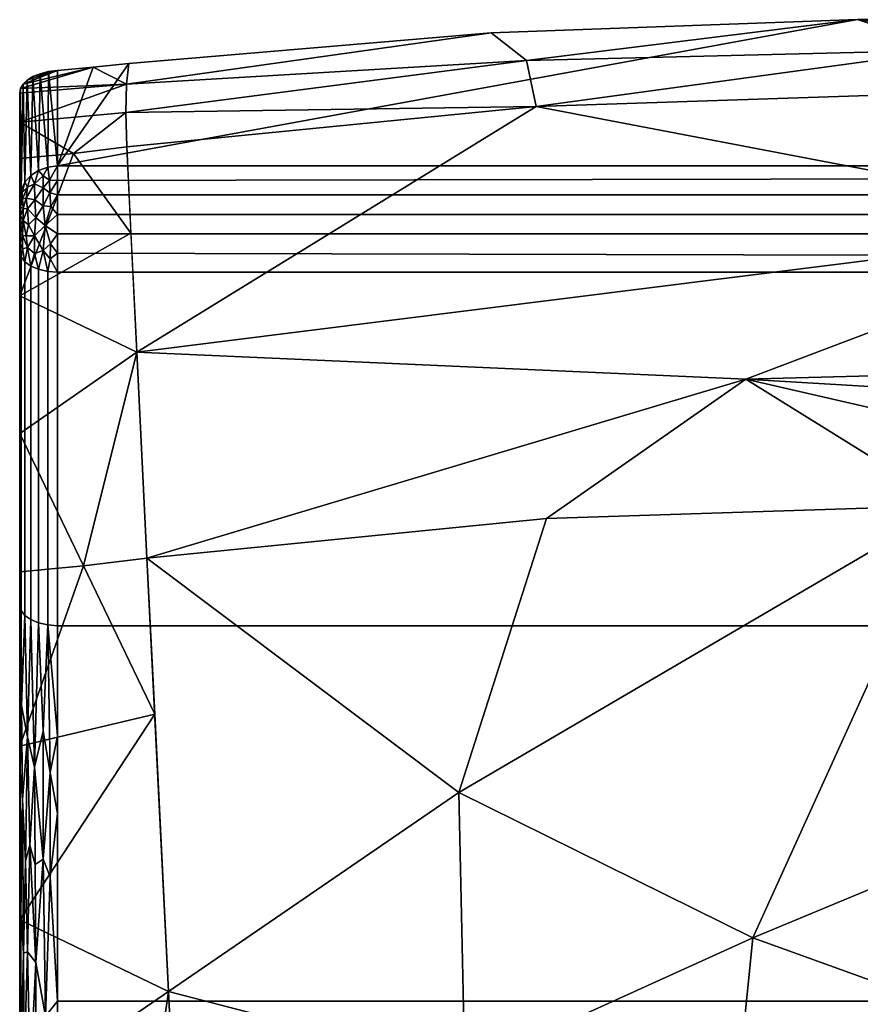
# Model space of a CAD drawing. Header units: inches. Extents: x -17 to 17, y -34.3 to 35.8.
# Tile 656 of 656: x -12.3 to -1.2, y 22.8 to 35.8. Entities that reach past the tile are written whole.
import ezdxf

# ---------------------------------------------------------------- set-up
doc = ezdxf.new("R2010")
doc.units = ezdxf.units.IN
doc.header["$MEASUREMENT"] = 0
doc.layers.add('AFUCH-3-BKFB', color=5, linetype='Continuous')

msp = doc.modelspace()

# ---------------------------------------------------------------- meshes
at = {"layer": 'AFUCH-3-BKFB'}
mesh = msp.add_polyface(dxfattribs=at)
corners = [(-11.783, 33.843, 47.688), (11.783, 33.843, 47.688), (11.783, 35.106, 45.586), (11.311, 35.149, 45.514), (10.841, 35.198, 45.432), (6.054, 35.604, 44.757), (1.213, 35.776, 44.471), (-1.213, 35.776, 44.471), (-6.053, 35.604, 44.757), (-10.841, 35.198, 45.432), (-11.311, 35.149, 45.514), (-11.783, 35.106, 45.586)]
mesh.append_faces([[corners[k] for k in face] for face in [(3, 1, 2)]], dxfattribs={"vtx0": -1})
mesh.append_faces([[corners[k] for k in face] for face in [(0, 7, 8, 9)]], dxfattribs={"vtx0": -1, "vtx3": -1})
mesh.append_faces([[corners[k] for k in face] for face in [(6, 7, 1, 5), (4, 5, 1, 3), (0, 1, 7), (9, 10, 0)]], dxfattribs={"vtx1": -1, "vtx2": -1})
mesh.append_faces([[corners[k] for k in face] for face in [(10, 11, 0)]], dxfattribs={"vtx2": -1})
mesh = msp.add_polyface(dxfattribs=at)
corners = [(10.867, 34.094, 44.08), (5.456, 34.631, 43.561), (0, 34.811, 43.387), (-5.456, 34.631, 43.561), (-10.867, 34.094, 44.08), (-10.88, 34.549, 44.455), (-10.871, 34.923, 44.911), (-10.841, 35.198, 45.432), (-6.053, 35.604, 44.757), (-1.213, 35.776, 44.471), (1.213, 35.776, 44.471), (6.054, 35.604, 44.757), (10.841, 35.198, 45.432), (10.871, 34.923, 44.911), (10.88, 34.549, 44.455), (0, 35.371, 43.87), (-5.586, 35.235, 44.112), (5.508, 35.176, 44.033)]
mesh.append_faces([[corners[k] for k in face] for face in [(8, 6, 7), (1, 14, 0)]], dxfattribs={"vtx0": -1})
mesh.append_faces([[corners[k] for k in face] for face in [(11, 17, 10), (3, 15, 2), (14, 17, 13)]], dxfattribs={"vtx0": -1, "vtx1": -1})
mesh.append_faces([[corners[k] for k in face] for face in [(3, 16, 15), (8, 16, 6), (9, 15, 16), (14, 1, 17), (2, 15, 17), (5, 16, 3), (15, 10, 17), (17, 11, 13)]], dxfattribs={"vtx0": -1, "vtx1": -1, "vtx2": -1})
mesh.append_faces([[corners[k] for k in face] for face in [(16, 5, 6), (16, 8, 9)]], dxfattribs={"vtx0": -1, "vtx2": -1})
mesh.append_faces([[corners[k] for k in face] for face in [(1, 2, 17), (9, 10, 15)]], dxfattribs={"vtx1": -1, "vtx2": -1})
mesh.append_faces([[corners[k] for k in face] for face in [(3, 4, 5), (11, 12, 13)]], dxfattribs={"vtx2": -1})
mesh = msp.add_polyface(dxfattribs=at)
corners = [(-10.841, 35.198, 45.432), (-10.871, 34.923, 44.911), (-10.88, 34.549, 44.455), (-10.867, 34.094, 44.08), (-11.574, 34.008, 44.162), (-12.283, 33.94, 44.229), (-12.283, 34.42, 44.626), (-12.283, 34.805, 45.116), (-12.272, 34.867, 45.218), (-12.239, 34.925, 45.317), (-12.184, 34.978, 45.409), (-12.108, 35.024, 45.489), (-12.013, 35.062, 45.551), (-11.902, 35.09, 45.585), (-11.783, 35.106, 45.586), (-11.311, 35.149, 45.514)]
mesh.append_faces([[corners[k] for k in face] for face in [(4, 2, 3)]], dxfattribs={"vtx0": -1})
mesh.append_faces([[corners[k] for k in face] for face in [(8, 1, 7)]], dxfattribs={"vtx0": -1, "vtx1": -1})
mesh.append_faces([[corners[k] for k in face] for face in [(1, 8, 15), (4, 6, 2)]], dxfattribs={"vtx0": -1, "vtx1": -1, "vtx2": -1})
mesh.append_faces([[corners[k] for k in face] for face in [(15, 8, 9), (1, 6, 7)]], dxfattribs={"vtx0": -1, "vtx2": -1})
mesh.append_faces([[corners[k] for k in face] for face in [(13, 14, 12)]], dxfattribs={"vtx1": -1})
mesh.append_faces([[corners[k] for k in face] for face in [(10, 11, 14), (11, 12, 14), (9, 10, 14), (1, 2, 6), (14, 15, 9)]], dxfattribs={"vtx1": -1, "vtx2": -1})
mesh.append_faces([[corners[k] for k in face] for face in [(4, 5, 6), (15, 0, 1)]], dxfattribs={"vtx2": -1})
mesh = msp.add_polyface(dxfattribs=at)
corners = [(-12.283, 33.414, 47.43), (-12.266, 33.525, 47.497), (-12.216, 33.629, 47.559), (-12.137, 33.717, 47.612), (-12.033, 33.785, 47.653), (-11.913, 33.828, 47.679), (-11.783, 33.843, 47.688), (-11.783, 35.106, 45.586), (-11.902, 35.09, 45.585), (-12.013, 35.062, 45.551), (-12.108, 35.024, 45.489), (-12.184, 34.978, 45.409), (-12.239, 34.925, 45.317), (-12.272, 34.867, 45.218), (-12.283, 34.805, 45.116)]
mesh.append_faces([[corners[k] for k in face] for face in [(13, 1, 12), (9, 5, 8)]], dxfattribs={"vtx0": -1, "vtx1": -1})
mesh.append_faces([[corners[k] for k in face] for face in [(3, 10, 11)]], dxfattribs={"vtx0": -1, "vtx2": -1})
mesh.append_faces([[corners[k] for k in face] for face in [(7, 8, 6)]], dxfattribs={"vtx1": -1})
mesh.append_faces([[corners[k] for k in face] for face in [(1, 2, 12), (0, 1, 13), (11, 12, 2), (2, 3, 11), (3, 4, 10), (5, 6, 8), (4, 5, 9), (9, 10, 4)]], dxfattribs={"vtx1": -1, "vtx2": -1})
mesh.append_faces([[corners[k] for k in face] for face in [(13, 14, 0)]], dxfattribs={"vtx2": -1})
mesh = msp.add_polyface(dxfattribs=at)
corners = [(-12.283, 4.737, 24.06), (-12.283, 4.579, 24.271), (-12.283, 4.551, 24.532), (-12.283, 5.57, 30.969), (-12.283, 5.96, 32.076), (-12.283, 6.717, 32.972), (-12.283, 8.545, 34.327), (-12.283, 10.499, 35.493), (-12.283, 12.56, 36.458), (-12.283, 17.886, 38.833), (-12.283, 23.054, 41.537), (-12.283, 28.043, 44.559), (-12.283, 32.713, 47.592), (-12.283, 33.098, 47.66), (-12.283, 33.414, 47.43), (-12.283, 34.805, 45.116), (-12.283, 34.42, 44.626), (-12.283, 33.94, 44.229), (-12.283, 32.128, 43.039), (-12.283, 30.308, 41.862), (-12.283, 28.481, 40.695), (-12.283, 26.18, 39.232), (-12.283, 23.883, 37.762), (-12.283, 21.59, 36.286), (-12.283, 19.301, 34.803), (-12.283, 17.016, 33.313), (-12.283, 15.88, 32.509), (-12.283, 14.805, 31.623), (-12.283, 13.798, 30.661), (-12.283, 12.413, 29.188), (-12.283, 11.076, 27.67), (-12.283, 9.791, 26.109), (-12.283, 8.326, 24.255), (-12.283, 6.876, 22.389)]
mesh.append_faces([[corners[k] for k in face] for face in [(14, 12, 13)]], dxfattribs={"vtx0": -1})
mesh.append_faces([[corners[k] for k in face] for face in [(3, 30, 31, 2), (10, 22, 23, 9), (20, 10, 11, 19), (12, 17, 18, 11)]], dxfattribs={"vtx0": -1, "vtx2": -1})
mesh.append_faces([[corners[k] for k in face] for face in [(2, 31, 32, 0), (14, 16, 17, 12)]], dxfattribs={"vtx0": -1, "vtx2": -1, "vtx3": -1})
mesh.append_faces([[corners[k] for k in face] for face in [(9, 23, 24, 25)]], dxfattribs={"vtx0": -1, "vtx3": -1})
mesh.append_faces([[corners[k] for k in face] for face in [(26, 27, 8), (21, 22, 10, 20), (18, 19, 11)]], dxfattribs={"vtx1": -1, "vtx2": -1})
mesh.append_faces([[corners[k] for k in face] for face in [(28, 29, 6, 7), (29, 30, 5, 6), (27, 28, 7, 8), (25, 26, 8, 9)]], dxfattribs={"vtx1": -1, "vtx3": -1})
mesh.append_faces([[corners[k] for k in face] for face in [(32, 33, 0), (0, 1, 2), (14, 15, 16)]], dxfattribs={"vtx2": -1})
mesh.append_faces([[corners[k] for k in face] for face in [(3, 4, 5, 30)]], dxfattribs={"vtx2": -1, "vtx3": -1})
mesh = msp.add_polyface(dxfattribs=at)
corners = [(10.601, 28.66, 40.523), (5.323, 29.184, 40.017), (0, 29.36, 39.847), (-5.323, 29.184, 40.017), (-10.601, 28.66, 40.523), (-10.737, 31.385, 42.288), (-10.867, 34.094, 44.08), (-5.456, 34.631, 43.561), (0, 34.811, 43.387), (5.456, 34.631, 43.561), (10.867, 34.094, 44.08), (10.737, 31.385, 42.288), (-2.686, 31.026, 40.985), (2.711, 33.07, 42.313), (10.68, 30.235, 41.543), (10.802, 32.74, 43.184)]
mesh.append_faces([[corners[k] for k in face] for face in [(9, 13, 8), (5, 12, 4)]], dxfattribs={"vtx0": -1, "vtx1": -1})
mesh.append_faces([[corners[k] for k in face] for face in [(5, 13, 12), (13, 5, 7), (15, 13, 9), (13, 11, 12), (12, 14, 1)]], dxfattribs={"vtx0": -1, "vtx1": -1, "vtx2": -1})
mesh.append_faces([[corners[k] for k in face] for face in [(12, 3, 4), (12, 2, 3), (12, 11, 14)]], dxfattribs={"vtx0": -1, "vtx2": -1})
mesh.append_faces([[corners[k] for k in face] for face in [(10, 15, 9)]], dxfattribs={"vtx1": -1})
mesh.append_faces([[corners[k] for k in face] for face in [(1, 2, 12), (15, 11, 13), (7, 8, 13)]], dxfattribs={"vtx1": -1, "vtx2": -1})
mesh.append_faces([[corners[k] for k in face] for face in [(5, 6, 7), (14, 0, 1)]], dxfattribs={"vtx2": -1})
mesh = msp.add_polyface(dxfattribs=at)
corners = [(-10.867, 34.094, 44.08), (-10.737, 31.385, 42.288), (-10.601, 28.66, 40.523), (-11.44, 28.56, 40.62), (-12.283, 28.481, 40.695), (-12.283, 30.308, 41.862), (-12.283, 32.128, 43.039), (-12.283, 33.94, 44.229), (-11.574, 34.008, 44.162), (-10.813, 32.955, 43.327)]
mesh.append_faces([[corners[k] for k in face] for face in [(8, 9, 6), (3, 5, 1)]], dxfattribs={"vtx0": -1, "vtx1": -1, "vtx2": -1})
mesh.append_faces([[corners[k] for k in face] for face in [(1, 5, 6), (6, 9, 1)]], dxfattribs={"vtx0": -1, "vtx2": -1})
mesh.append_faces([[corners[k] for k in face] for face in [(4, 5, 3)]], dxfattribs={"vtx1": -1})
mesh.append_faces([[corners[k] for k in face] for face in [(6, 7, 8), (1, 2, 3), (8, 0, 9)]], dxfattribs={"vtx2": -1})
mesh = msp.add_polyface(dxfattribs=at)
corners = [(-11.783, 32.441, 48.012), (-11.783, 32.945, 48.172), (-11.783, 33.46, 48.053), (-11.783, 33.843, 47.688), (-11.913, 33.828, 47.679), (-12.033, 33.785, 47.653), (-12.137, 33.717, 47.612), (-12.216, 33.629, 47.559), (-12.266, 33.525, 47.497), (-12.283, 33.414, 47.43), (-12.283, 33.098, 47.66), (-12.283, 32.713, 47.592), (-12.266, 32.643, 47.701), (-12.216, 32.577, 47.802), (-12.137, 32.521, 47.889), (-12.033, 32.478, 47.955), (-11.913, 32.45, 47.997), (-12.18, 33.278, 47.922), (-12.245, 32.924, 47.861), (-12.088, 32.919, 48.067), (-11.975, 33.556, 47.948), (-12.283, 33.264, 47.54), (-12.245, 33.411, 47.718), (-11.975, 32.725, 48.099), (-12.283, 32.906, 47.626), (-12.18, 32.764, 47.946), (-11.783, 33.652, 47.87), (-12.088, 33.608, 47.818), (-11.947, 33.058, 48.142), (-11.783, 32.693, 48.092), (-12.088, 32.685, 48.017), (-12.18, 33.563, 47.733), (-12.082, 33.396, 47.975), (-12.245, 32.748, 47.822), (-11.971, 33.318, 48.077), (-12.071, 33.164, 48.064), (-12.166, 33.066, 47.99), (-12.238, 33.123, 47.867), (-11.783, 33.203, 48.113), (-12.283, 32.805, 47.608), (-12.275, 32.822, 47.744), (-12.275, 32.945, 47.762), (-12.283, 33.002, 47.643), (-12.283, 33.339, 47.485), (-12.274, 33.389, 47.612), (-12.283, 33.181, 47.6), (-12.271, 33.185, 47.75), (-12.271, 33.3, 47.698), (-12.238, 33.283, 47.817), (-12.252, 33.494, 47.615), (-11.876, 32.814, 48.149), (-11.88, 32.617, 48.092), (-11.975, 33.711, 47.805), (-11.888, 33.655, 47.901), (-11.886, 33.488, 48.025), (-12.27, 33.065, 47.785), (-11.873, 33.306, 48.112), (-12.196, 33.419, 47.825), (-12.197, 32.922, 47.952)]
mesh.append_faces([[corners[k] for k in face] for face in [(12, 39, 11)]], dxfattribs={"vtx0": -1})
mesh.append_faces([[corners[k] for k in face] for face in [(45, 47, 21), (21, 44, 43), (4, 53, 3), (42, 55, 10), (0, 51, 16), (2, 56, 38)]], dxfattribs={"vtx0": -1, "vtx1": -1})
mesh.append_faces([[corners[k] for k in face] for face in [(8, 43, 44), (52, 53, 4), (8, 44, 49), (18, 58, 37), (26, 53, 54), (50, 28, 23), (20, 52, 27), (27, 57, 32), (48, 37, 17), (33, 25, 18), (41, 24, 40), (35, 36, 19), (19, 23, 28), (28, 34, 35), (19, 30, 23), (27, 6, 31), (58, 19, 36), (30, 25, 14), (31, 57, 27), (56, 28, 38), (32, 20, 27), (29, 50, 51), (23, 30, 15), (25, 30, 19), (49, 31, 7), (57, 31, 22), (17, 36, 35), (34, 20, 32), (25, 33, 13), (40, 12, 33), (35, 34, 32), (17, 35, 32), (28, 35, 19), (37, 36, 17), (25, 58, 18), (47, 48, 22), (37, 46, 55), (18, 41, 40), (56, 2, 54), (12, 40, 39), (18, 40, 33), (55, 18, 37), (55, 42, 41), (44, 22, 49), (46, 47, 45), (44, 47, 22), (47, 44, 21), (48, 47, 46), (37, 48, 46), (48, 17, 57), (31, 49, 22), (28, 50, 1), (51, 23, 16), (23, 51, 50), (27, 52, 5), (53, 52, 20), (53, 20, 54), (20, 34, 54), (56, 54, 34), (10, 55, 46), (18, 55, 41), (28, 56, 34), (48, 57, 22), (32, 57, 17), (19, 58, 25), (37, 58, 36)]], dxfattribs={"vtx0": -1, "vtx1": -1, "vtx2": -1})
mesh.append_faces([[corners[k] for k in face] for face in [(54, 2, 26), (52, 4, 5), (27, 5, 6), (33, 12, 13), (40, 24, 39), (23, 15, 16), (25, 13, 14), (28, 1, 38), (53, 26, 3)]], dxfattribs={"vtx0": -1, "vtx2": -1})
mesh.append_faces([[corners[k] for k in face] for face in [(14, 15, 30), (6, 7, 31), (29, 1, 50), (0, 29, 51), (42, 24, 41), (45, 10, 46), (7, 8, 49)]], dxfattribs={"vtx1": -1, "vtx2": -1})
mesh.append_faces([[corners[k] for k in face] for face in [(8, 9, 43)]], dxfattribs={"vtx2": -1})
mesh = msp.add_polyface(dxfattribs=at)
corners = [(11.783, 33.843, 47.688), (-11.783, 33.843, 47.688), (-11.783, 33.46, 48.053), (-11.783, 32.945, 48.172), (-11.783, 32.441, 48.012), (11.783, 32.441, 48.012), (11.783, 32.945, 48.172), (11.783, 33.46, 48.053), (11.783, 33.696, 47.828), (-11.783, 33.652, 47.87), (11.783, 33.203, 48.113), (-11.783, 33.203, 48.113), (11.783, 32.634, 48.073), (-11.783, 32.693, 48.092)]
mesh.append_faces([[corners[k] for k in face] for face in [(3, 6, 10, 11), (13, 12, 6, 3), (11, 10, 7, 2)]], dxfattribs={"vtx0": -1, "vtx2": -1})
mesh.append_faces([[corners[k] for k in face] for face in [(9, 2, 7, 8)]], dxfattribs={"vtx1": -1, "vtx3": -1})
mesh.append_faces([[corners[k] for k in face] for face in [(4, 5, 12, 13)]], dxfattribs={"vtx2": -1})
mesh.append_faces([[corners[k] for k in face] for face in [(8, 0, 1, 9)]], dxfattribs={"vtx3": -1})
mesh = msp.add_polyface(dxfattribs=at)
corners = [(-11.783, 27.77, 44.978), (-11.783, 32.441, 48.012), (-11.913, 32.45, 47.997), (-12.033, 32.478, 47.955), (-12.137, 32.521, 47.889), (-12.216, 32.577, 47.802), (-12.266, 32.643, 47.701), (-12.283, 32.713, 47.592), (-12.283, 28.043, 44.559), (-12.266, 27.972, 44.668), (-12.216, 27.906, 44.769), (-12.137, 27.85, 44.856), (-12.033, 27.807, 44.922), (-11.913, 27.78, 44.964)]
mesh.append_faces([[corners[k] for k in face] for face in [(9, 10, 5, 6), (4, 5, 10, 11), (12, 13, 2, 3), (3, 4, 11, 12)]], dxfattribs={"vtx1": -1, "vtx3": -1})
mesh.append_faces([[corners[k] for k in face] for face in [(7, 8, 9, 6)]], dxfattribs={"vtx2": -1})
mesh.append_faces([[corners[k] for k in face] for face in [(13, 0, 1, 2)]], dxfattribs={"vtx3": -1})
mesh = msp.add_polyface(dxfattribs=at)
corners = [(11.783, 32.441, 48.012), (-11.783, 32.441, 48.012), (-11.783, 27.77, 44.978), (11.783, 27.77, 44.978)]
mesh.append_faces([[corners[k] for k in face] for face in [(3, 0, 1, 2)]])
mesh = msp.add_polyface(dxfattribs=at)
corners = [(-10.037, 17.244, 33.093), (-10.315, 22.939, 36.827), (-10.601, 28.66, 40.523), (-5.323, 29.184, 40.017), (0, 29.36, 39.847), (5.323, 29.184, 40.017), (10.601, 28.66, 40.523), (10.315, 22.939, 36.827), (10.037, 17.244, 33.093), (5.039, 17.74, 32.614), (0, 17.906, 32.454), (-5.039, 17.74, 32.614), (-2.593, 23.648, 36.257), (2.57, 21.786, 35.051), (2.62, 25.811, 37.65), (10.459, 25.812, 38.683), (6.669, 24.778, 37.369), (6.772, 21.487, 35.265), (-10.175, 20.079, 34.952), (-6.402, 21.92, 35.494), (-6.478, 25.566, 37.848), (-2.912, 20.493, 34.232)]
mesh.append_faces([[corners[k] for k in face] for face in [(9, 17, 8), (7, 16, 15), (1, 19, 18), (3, 20, 2)]], dxfattribs={"vtx0": -1, "vtx1": -1})
mesh.append_faces([[corners[k] for k in face] for face in [(12, 20, 4), (17, 9, 13), (17, 16, 7), (20, 12, 19), (19, 12, 21), (19, 11, 18), (21, 12, 13), (15, 16, 5), (16, 17, 13), (12, 14, 13), (14, 5, 16), (14, 16, 13), (4, 14, 12), (11, 19, 21), (20, 19, 1), (10, 21, 13)]], dxfattribs={"vtx0": -1, "vtx1": -1, "vtx2": -1})
mesh.append_faces([[corners[k] for k in face] for face in [(20, 1, 2), (13, 9, 10), (14, 4, 5), (21, 10, 11)]], dxfattribs={"vtx0": -1, "vtx2": -1})
mesh.append_faces([[corners[k] for k in face] for face in [(3, 4, 20), (7, 8, 17)]], dxfattribs={"vtx1": -1, "vtx2": -1})
mesh.append_faces([[corners[k] for k in face] for face in [(5, 6, 15), (11, 0, 18)]], dxfattribs={"vtx2": -1})
mesh = msp.add_polyface(dxfattribs=at)
corners = [(-10.601, 28.66, 40.523), (-10.315, 22.939, 36.827), (-10.037, 17.244, 33.093), (-11.157, 17.113, 33.22), (-12.283, 17.016, 33.313), (-12.283, 19.301, 34.803), (-12.283, 21.59, 36.286), (-12.283, 23.883, 37.762), (-12.283, 26.18, 39.232), (-12.283, 28.481, 40.695), (-11.44, 28.56, 40.62), (-10.498, 26.601, 39.193)]
mesh.append_faces([[corners[k] for k in face] for face in [(10, 8, 9)]], dxfattribs={"vtx0": -1})
mesh.append_faces([[corners[k] for k in face] for face in [(1, 7, 11), (7, 1, 6)]], dxfattribs={"vtx0": -1, "vtx1": -1})
mesh.append_faces([[corners[k] for k in face] for face in [(10, 11, 8), (3, 6, 1)]], dxfattribs={"vtx0": -1, "vtx1": -1, "vtx2": -1})
mesh.append_faces([[corners[k] for k in face] for face in [(11, 7, 8)]], dxfattribs={"vtx0": -1, "vtx2": -1})
mesh.append_faces([[corners[k] for k in face] for face in [(5, 6, 3)]], dxfattribs={"vtx1": -1, "vtx2": -1})
mesh.append_faces([[corners[k] for k in face] for face in [(3, 4, 5), (1, 2, 3), (10, 0, 11)]], dxfattribs={"vtx2": -1})
mesh = msp.add_polyface(dxfattribs=at)
corners = [(-11.783, 12.37, 36.921), (-11.783, 17.669, 39.283), (-11.783, 22.809, 41.973), (-11.783, 27.77, 44.978), (-11.913, 27.78, 44.964), (-12.033, 27.807, 44.922), (-12.137, 27.85, 44.856), (-12.216, 27.906, 44.769), (-12.266, 27.972, 44.668), (-12.283, 28.043, 44.559), (-12.283, 23.054, 41.537), (-12.283, 17.886, 38.833), (-12.283, 12.56, 36.458), (-12.266, 12.511, 36.578), (-12.216, 12.465, 36.689), (-12.137, 12.426, 36.785), (-12.033, 12.396, 36.859), (-11.913, 12.377, 36.905), (-12.18, 23.46, 42.118), (-12.18, 17.178, 38.831), (-11.975, 24.686, 43.016), (-11.975, 15.742, 38.336), (-12.283, 25.119, 42.788), (-12.283, 15.682, 37.85), (-12.245, 25.474, 43.173), (-12.245, 15.163, 37.778), (-11.783, 25.289, 43.475), (-12.088, 25.9, 43.674), (-11.783, 15.019, 38.102), (-12.088, 14.509, 37.714), (-12.017, 20.799, 40.806), (-12.18, 26.304, 43.815), (-12.18, 14.162, 37.462), (-12.283, 26.581, 43.673), (-12.275, 25.825, 43.27), (-12.27, 23.958, 42.189), (-12.25, 20.408, 40.305), (-12.283, 20.47, 40.185), (-12.27, 22.08, 41.128), (-12.223, 22.007, 41.228), (-12.154, 19.959, 40.246), (-12.045, 18.193, 39.457), (-12.147, 21.778, 41.221), (-12.072, 23.32, 42.157), (-11.943, 22.611, 41.831), (-11.783, 20.239, 40.628), (-12.283, 14.121, 37.154), (-12.275, 14.883, 37.545), (-12.27, 16.836, 38.462), (-12.27, 18.778, 39.401), (-12.223, 18.737, 39.517), (-11.975, 26.375, 44.045), (-11.975, 13.933, 37.535), (-11.783, 26.316, 44.097), (-11.881, 25.83, 43.741), (-11.783, 24.049, 42.724), (-11.783, 13.923, 37.613), (-11.881, 14.493, 37.809), (-11.783, 16.344, 38.693), (-11.896, 17.02, 38.958), (-11.885, 18.974, 39.916), (-12.258, 26.716, 43.9), (-12.258, 13.858, 37.172), (-11.902, 20.717, 40.812), (-12.15, 24.871, 42.985), (-12.208, 24.662, 42.771), (-12.235, 23.445, 42.006), (-12.15, 15.661, 38.166), (-12.103, 16.976, 38.823), (-12.13, 18.468, 39.519), (-12.208, 15.956, 38.216), (-12.235, 17.278, 38.779), (-12.081, 24.615, 42.904), (-11.783, 21.524, 41.3), (-12.283, 21.762, 40.861), (-12.206, 20.675, 40.543), (-12.076, 19.645, 40.163), (-11.984, 19.352, 40.072), (-12.072, 21.912, 41.369), (-12.275, 20.109, 40.049), (-12.283, 19.178, 39.509), (-11.88, 24.451, 42.91), (-11.783, 18.954, 39.956)]
mesh.append_faces([[corners[k] for k in face] for face in [(4, 53, 3)]], dxfattribs={"vtx0": -1})
mesh.append_faces([[corners[k] for k in face] for face in [(16, 29, 15), (46, 47, 23), (53, 54, 26), (1, 59, 58), (14, 62, 13)]], dxfattribs={"vtx0": -1, "vtx1": -1})
mesh.append_faces([[corners[k] for k in face] for face in [(31, 64, 27), (24, 34, 35), (47, 62, 25), (39, 66, 38), (54, 20, 81), (22, 35, 34), (51, 27, 20), (53, 4, 54), (27, 6, 31), (43, 18, 42), (21, 41, 68), (48, 23, 47), (52, 29, 16), (14, 32, 62), (76, 30, 78), (38, 35, 10), (17, 57, 52), (32, 15, 29), (62, 46, 13), (20, 43, 44), (27, 64, 72), (70, 32, 67), (42, 39, 75), (63, 30, 77), (61, 31, 7), (64, 65, 18), (67, 32, 29), (62, 32, 25), (34, 61, 33), (61, 34, 24), (38, 74, 79), (39, 18, 66), (48, 49, 11), (18, 39, 42), (79, 80, 49), (39, 38, 36), (39, 36, 75), (18, 65, 66), (40, 75, 50), (67, 68, 19), (41, 69, 68), (57, 59, 21), (76, 42, 40), (44, 43, 78), (78, 43, 42), (72, 20, 27), (77, 59, 60), (1, 60, 59), (73, 44, 63), (47, 25, 48), (71, 25, 70), (49, 50, 36), (70, 19, 71), (79, 49, 36), (71, 49, 48), (50, 19, 69), (27, 51, 5), (54, 4, 51), (56, 57, 17), (29, 52, 21), (51, 20, 54), (81, 44, 2), (54, 81, 26), (21, 52, 57), (58, 59, 57), (41, 21, 59), (63, 60, 45), (77, 76, 41), (61, 24, 31), (33, 61, 8), (46, 62, 47), (44, 30, 63), (65, 31, 24), (43, 64, 18), (31, 65, 64), (66, 24, 35), (24, 66, 65), (38, 66, 35), (29, 21, 68), (70, 67, 19), (68, 67, 29), (41, 76, 69), (50, 69, 40), (19, 68, 69), (19, 50, 71), (32, 70, 25), (49, 71, 50), (25, 71, 48), (64, 43, 72), (20, 72, 43), (50, 75, 36), (42, 75, 40), (69, 76, 40), (41, 59, 77), (63, 77, 60), (30, 76, 77), (76, 78, 42), (44, 78, 30), (38, 79, 36), (44, 81, 20)]], dxfattribs={"vtx0": -1, "vtx1": -1, "vtx2": -1})
mesh.append_faces([[corners[k] for k in face] for face in [(61, 7, 8), (51, 4, 5), (34, 33, 22), (27, 5, 6), (48, 11, 23), (35, 22, 10), (63, 45, 73), (38, 10, 74)]], dxfattribs={"vtx0": -1, "vtx2": -1})
mesh.append_faces([[corners[k] for k in face] for face in [(79, 74, 37, 80), (81, 2, 55, 26), (60, 1, 82, 45)]], dxfattribs={"vtx0": -1, "vtx3": -1})
mesh.append_faces([[corners[k] for k in face] for face in [(14, 15, 32), (16, 17, 52), (6, 7, 31), (28, 58, 57, 56), (73, 2, 44), (80, 11, 49)]], dxfattribs={"vtx1": -1, "vtx2": -1})
mesh.append_faces([[corners[k] for k in face] for face in [(8, 9, 33), (17, 0, 56), (46, 12, 13)]], dxfattribs={"vtx2": -1})
mesh = msp.add_polyface(dxfattribs=at)
corners = [(11.783, 27.77, 44.978), (-11.783, 27.77, 44.978), (-11.783, 22.809, 41.973), (-11.783, 17.669, 39.283), (-11.783, 12.37, 36.921), (11.783, 12.37, 36.921), (11.783, 17.669, 39.283), (11.783, 22.809, 41.973)]
mesh.append_faces([[corners[k] for k in face] for face in [(2, 7, 0, 1)]], dxfattribs={"vtx0": -1})
mesh.append_faces([[corners[k] for k in face] for face in [(5, 6, 3, 4)]], dxfattribs={"vtx1": -1})
mesh.append_faces([[corners[k] for k in face] for face in [(6, 7, 2, 3)]], dxfattribs={"vtx1": -1, "vtx3": -1})

doc.saveas('drawing.dxf')
